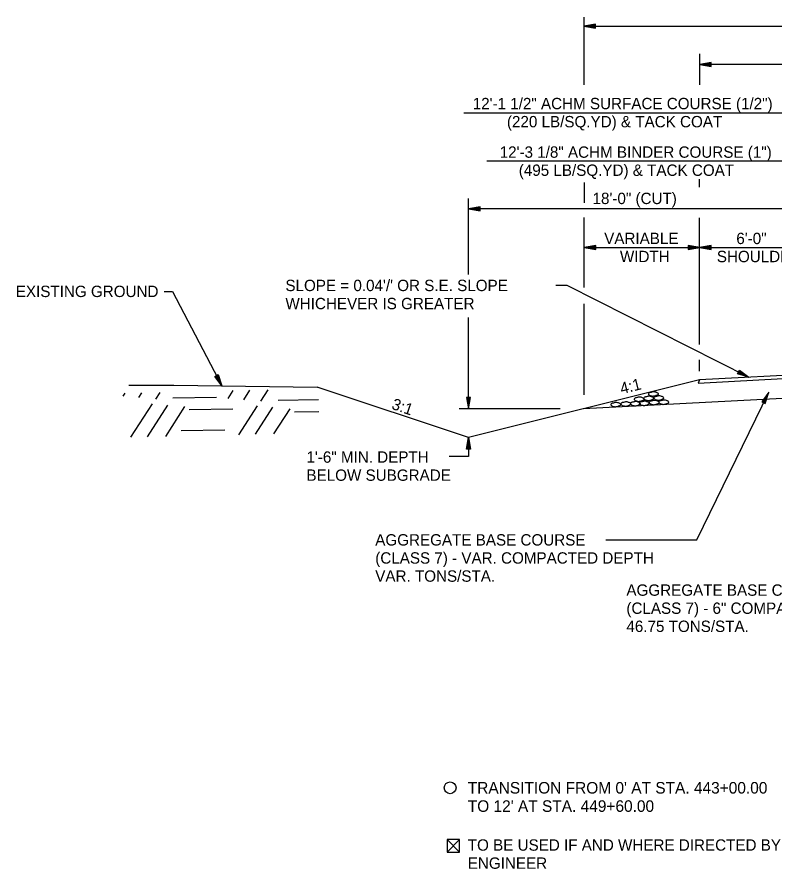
# Model space of a CAD drawing. Extents: x 1398183 to 1398373, y 1967240 to 1968889.
# Drawn here: x 1398183 to 1398222.36, y 1968067.46 to 1968111.71 of the extents above; entities that cross this region are included whole.
import ezdxf

# ---------------------------------------------------------------- set-up
doc = ezdxf.new("R2010")
doc.units = 0
for name, color, linetype in [('1', 7, 'Continuous'), ('10', 7, 'Continuous'), ('19', 7, 'Continuous'), ('42', 7, 'Continuous'), ('9', 7, 'Continuous'), ('Default', 7, 'Continuous')]:
    doc.layers.add(name, color=color, linetype=linetype)

# ---------------------------------------------------------------- blocks, each defined once
blk = doc.blocks.new('ROCKS')
at = {"layer": '1'}
blk.add_spline([(0.013, 0.06), (0.053, 0.053), (0.107, 0.033), (0.133, 0.013), (0.133, -0.007), (0.12, -0.033), (0.107, -0.04), (0.073, -0.053), (0.033, -0.067), (0.013, -0.067), (-0.02, -0.06), (-0.06, -0.053), (-0.087, -0.047), (-0.113, -0.02), (-0.113, -0.007), (-0.107, 0.02), (-0.087, 0.033), (-0.067, 0.047), (-0.033, 0.053), (-0.02, 0.06), (0.013, 0.06)], degree=3, dxfattribs=at)
blk = doc.blocks.new('4TO1 ABC')
at = {"layer": '1', "xscale": 0.1312491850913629, "yscale": 0.1312491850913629, "rotation": 180}
for p in [(0.00175, -0.00875), (-0.016625, -0.023625), (0.018375, -0.023625), (0.051625, -0.025375), (-0.03325, -0.0385), (0, -0.0385), (0.034125, -0.04025), (0.06475, -0.04025), (0.098, -0.04025), (0.133, -0.041125)]:
    blk.add_blockref('ROCKS', p, dxfattribs=at)

msp = doc.modelspace()

# ---------------------------------------------------------------- linework, layer by layer
at = {"layer": '10'}
for p, q in [((1398205.334, 1968068.986), (1398205.975, 1968068.345)), ((1398205.975, 1968068.986), (1398205.334, 1968068.345)), ((1398205.715, 1968068.345), (1398205.726, 1968068.345))]:
    msp.add_line(p, q, dxfattribs=at)
msp.add_lwpolyline([(1398205.726, 1968068.345), (1398205.975, 1968068.345), (1398205.975, 1968068.986), (1398205.334, 1968068.986), (1398205.334, 1968068.345), (1398205.715, 1968068.345)], dxfattribs=at)
msp.add_circle((1398205.489, 1968071.68), 0.306, dxfattribs=at)
at = {"layer": '19'}
for p, q in [((1398212.451, 1968108.187), (1398212.442, 1968111.715)), ((1398213.04, 1968111.353), (1398212.44, 1968111.248)), ((1398212.44, 1968111.248), (1398213.04, 1968111.143)), ((1398212.441, 1968111.247), (1398274.281, 1968111.247)), ((1398213.04, 1968111.298), (1398212.6, 1968111.263)), ((1398212.6, 1968111.233), (1398213.04, 1968111.193)), ((1398213.04, 1968111.143), (1398213.04, 1968111.353)), ((1398218.448, 1968108.187), (1398218.448, 1968109.795)), ((1398219.048, 1968109.352), (1398218.448, 1968109.247)), ((1398268.448, 1968109.247), (1398218.448, 1968109.247)), ((1398218.448, 1968109.247), (1398219.048, 1968109.142)), ((1398219.048, 1968109.297), (1398218.608, 1968109.262)), ((1398218.608, 1968109.232), (1398219.048, 1968109.192)), ((1398219.048, 1968109.142), (1398219.048, 1968109.352)), ((1398206.204, 1968106.747), (1398236.446, 1968106.747)), ((1398207.393, 1968104.247), (1398260.446, 1968104.247)), ((1398218.444, 1968102.882), (1398218.444, 1968103.297)), ((1398212.468, 1968102.069), (1398212.468, 1968103.124)), ((1398206.446, 1968098.348), (1398206.446, 1968102.294)), ((1398207.046, 1968101.852), (1398206.446, 1968101.747)), ((1398224.446, 1968101.747), (1398206.446, 1968101.747)), ((1398206.446, 1968101.747), (1398207.046, 1968101.642)), ((1398207.046, 1968101.797), (1398206.606, 1968101.762)), ((1398206.606, 1968101.732), (1398207.046, 1968101.692)), ((1398207.046, 1968101.642), (1398207.046, 1968101.852)), ((1398212.451, 1968097.659), (1398212.451, 1968101.31)), ((1398218.446, 1968094.703), (1398218.446, 1968101.277)), ((1398213.051, 1968099.853), (1398212.451, 1968099.748)), ((1398212.451, 1968099.748), (1398218.458, 1968099.748)), ((1398212.451, 1968099.748), (1398213.051, 1968099.643)), ((1398213.051, 1968099.798), (1398212.611, 1968099.763)), ((1398212.611, 1968099.733), (1398213.051, 1968099.693)), ((1398213.051, 1968099.643), (1398213.051, 1968099.853)), ((1398217.858, 1968099.853), (1398217.858, 1968099.643)), ((1398218.458, 1968099.748), (1398217.858, 1968099.853)), ((1398218.298, 1968099.763), (1398217.858, 1968099.798)), ((1398217.858, 1968099.643), (1398218.458, 1968099.748)), ((1398217.858, 1968099.693), (1398218.298, 1968099.733)), ((1398218.445, 1968099.747), (1398224.445, 1968099.747)), ((1398219.046, 1968099.852), (1398218.446, 1968099.747)), ((1398218.446, 1968099.747), (1398219.046, 1968099.642)), ((1398219.046, 1968099.797), (1398218.606, 1968099.762)), ((1398218.606, 1968099.732), (1398219.046, 1968099.692)), ((1398219.046, 1968099.642), (1398219.046, 1968099.852)), ((1398210.981, 1968097.781), (1398211.551, 1968097.781)), ((1398211.551, 1968097.781), (1398220.998, 1968093.005)), ((1398212.451, 1968092.086), (1398212.451, 1968096.821)), ((1398206.446, 1968091.36), (1398206.446, 1968096.107)), ((1398218.446, 1968093.323), (1398218.446, 1968093.915)), ((1398193.263, 1968093.043), (1398193.448, 1968093.139)), ((1398193.409, 1968093.115), (1398193.571, 1968092.709)), ((1398193.448, 1968093.139), (1398193.632, 1968092.559)), ((1398220.415, 1968093.183), (1398220.511, 1968093.368)), ((1398220.998, 1968093.005), (1398220.415, 1968093.183)), ((1398220.851, 1968093.066), (1398220.442, 1968093.229)), ((1398220.489, 1968093.324), (1398220.863, 1968093.091)), ((1398220.511, 1968093.368), (1398220.998, 1968093.005)), ((1398193.632, 1968092.559), (1398193.263, 1968093.043)), ((1398193.55, 1968092.695), (1398193.313, 1968093.064)), ((1398218.446, 1968092.87), (1398206.446, 1968089.87)), ((1398218.446, 1968092.87), (1398218.361, 1968092.7)), ((1398206.446, 1968089.87), (1398198.578, 1968092.492)), ((1398218.303, 1968084.567), (1398222.031, 1968092.225)), ((1398222.031, 1968092.225), (1398221.668, 1968091.736)), ((1398221.855, 1968091.644), (1398222.031, 1968092.225)), ((1398206.551, 1968091.96), (1398206.341, 1968091.96)), ((1398206.341, 1968091.96), (1398206.446, 1968091.36)), ((1398206.391, 1968091.96), (1398206.431, 1968091.52)), ((1398206.446, 1968091.36), (1398206.551, 1968091.96)), ((1398206.461, 1968091.52), (1398206.496, 1968091.96)), ((1398221.949, 1968092.088), (1398221.716, 1968091.715)), ((1398221.811, 1968091.666), (1398221.974, 1968092.075)), ((1398211.206, 1968091.36), (1398205.956, 1968091.36)), ((1398221.668, 1968091.736), (1398221.855, 1968091.644)), ((1398206.341, 1968089.27), (1398206.446, 1968089.87)), ((1398206.391, 1968089.27), (1398206.431, 1968089.71)), ((1398206.446, 1968089.87), (1398206.551, 1968089.27)), ((1398206.461, 1968089.71), (1398206.496, 1968089.27)), ((1398206.551, 1968089.27), (1398206.341, 1968089.27)), ((1398213.575, 1968084.567), (1398218.303, 1968084.567))]:
    msp.add_line(p, q, dxfattribs=at)
for points in [[(1398190.633, 1968097.465), (1398191.079, 1968097.465), (1398193.632, 1968092.559)], [(1398268.446, 1968095.52), (1398260.446, 1968095.096), (1398248.446, 1968094.46), (1398236.446, 1968093.824), (1398224.446, 1968093.188), (1398218.446, 1968092.87)], [(1398236.446, 1968092.613), (1398224.086, 1968091.969), (1398212.408, 1968091.36)]]:
    msp.add_lwpolyline(points, dxfattribs=at)
msp.add_lwpolyline([(1398218.361, 1968092.7), (1398224.361, 1968093.018), (1398248.436, 1968094.287), (1398260.531, 1968094.925), (1398268.531, 1968095.35), (1398268.446, 1968095.52), (1398260.446, 1968095.096), (1398248.446, 1968094.46), (1398224.446, 1968093.188), (1398218.446, 1968092.87)], close=True, dxfattribs=at)
at = {"layer": '42'}
msp.add_lwpolyline([(1398188.809, 1968092.593), (1398191.146, 1968092.593), (1398198.578, 1968092.492)], dxfattribs=at)
at = {"layer": '9'}
for p, q in [((1398189.316, 1968091.945), (1398189.476, 1968092.195)), ((1398190.207, 1968091.873), (1398190.428, 1968092.218)), ((1398193.971, 1968091.907), (1398194.228, 1968092.308)), ((1398194.771, 1968091.833), (1398195.088, 1968092.329)), ((1398195.662, 1968091.762), (1398196.04, 1968092.352)), ((1398188.516, 1968092.018), (1398188.616, 1968092.175)), ((1398191.096, 1968091.931), (1398193.358, 1968091.967)), ((1398196.551, 1968091.82), (1398198.657, 1968091.853)), ((1398188.913, 1968089.887), (1398190.028, 1968091.628)), ((1398189.772, 1968089.907), (1398190.827, 1968091.554)), ((1398190.724, 1968089.93), (1398191.719, 1968091.482)), ((1398191.945, 1968091.321), (1398194.207, 1968091.356)), ((1398194.525, 1968090.02), (1398195.483, 1968091.516)), ((1398195.384, 1968090.041), (1398196.282, 1968091.443)), ((1398196.336, 1968090.064), (1398197.174, 1968091.371)), ((1398197.4, 1968091.21), (1398198.672, 1968091.229)), ((1398191.526, 1968090.235), (1398193.788, 1968090.27))]:
    msp.add_line(p, q, dxfattribs=at)
at = {"layer": 'Default'}
msp.add_lwpolyline([(1398206.446, 1968089.87), (1398206.446, 1968088.89), (1398205.434, 1968088.89)], dxfattribs=at)

# ---------------------------------------------------------------- block references
at = {"layer": '19', "xscale": 14.999970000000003, "yscale": -14.999970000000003, "rotation": -178}
msp.add_blockref('4TO1 ABC', (1398216.045, 1968092.263), dxfattribs=at)

# ---------------------------------------------------------------- texts
at = {"layer": '10'}
for s, height, p in [('18\'-0" (CUT)', 0.59001, (1398212.886, 1968101.999)), ('VARIABLE', 0.59, (1398213.489, 1968099.923)), ('6\'-0"', 0.59, (1398220.351, 1968099.922)), ('WIDTH', 0.59, (1398214.307, 1968098.983)), ('SHOULDER', 0.59, (1398219.339, 1968098.982)), ('EXISTING GROUND', 0.59001, (1398182.935, 1968097.17))]:
    msp.add_text(s, height=height, dxfattribs=at).set_placement(p)
for s, height, rotation, p in [('4:1', 0.59, 14.0362, (1398214.395, 1968092.122)), ('3:1', 0.59, 340.9205, (1398202.406, 1968091.374)), ('1\'-6" MIN. DEPTH', 0.59001, 360, (1398198.029, 1968088.565)), ('BELOW SUBGRADE', 0.59001, 360, (1398198.029, 1968087.625)), ('TO BE USED IF AND WHERE DIRECTED BY THE ', 0.59001, 360, (1398206.406, 1968068.413)), ('ENGINEER', 0.59, 360, (1398206.406, 1968067.473))]:
    msp.add_text(s, height=height, rotation=rotation, dxfattribs=at).set_placement(p)
at = {"layer": '19'}
for s, p in [("SLOPE = 0.04'/' OR S.E. SLOPE", (1398196.936, 1968097.479)), ('WHICHEVER IS GREATER', (1398196.936, 1968096.539))]:
    msp.add_text(s, height=0.59001, dxfattribs=at).set_placement(p)
for s, p in [('AGGREGATE BASE COURSE', (1398201.601, 1968084.263)), ('(CLASS 7) - VAR. COMPACTED DEPTH', (1398201.601, 1968083.323)), ('VAR. TONS/STA.', (1398201.601, 1968082.383)), ('AGGREGATE BASE COURSE', (1398214.643, 1968081.654)), ('(CLASS 7) - 6" COMPACTED DEPTH', (1398214.643, 1968080.714)), ('46.75 TONS/STA.', (1398214.643, 1968079.774))]:
    msp.add_text(s, height=0.59001, rotation=360, dxfattribs=at).set_placement(p)
at = {"layer": '42'}
for s, p in [('12\'-1 1/2" ACHM SURFACE COURSE (1/2")', (1398206.662, 1968106.926)), ('(220 LB/SQ.YD) & TACK COAT', (1398208.439, 1968105.986)), ('12\'-3 1/8" ACHM BINDER COURSE (1")', (1398208.063, 1968104.405)), ('(495 LB/SQ.YD) & TACK COAT', (1398209.054, 1968103.465))]:
    msp.add_text(s, height=0.59001, rotation=360, dxfattribs=at).set_placement(p)
for s, p in [("TRANSITION FROM 0' AT STA. 443+00.00", (1398206.406, 1968071.38)), ("TO 12' AT STA. 449+60.00", (1398206.406, 1968070.43))]:
    msp.add_text(s, height=0.6, dxfattribs=at).set_placement(p)

doc.saveas('drawing.dxf')
